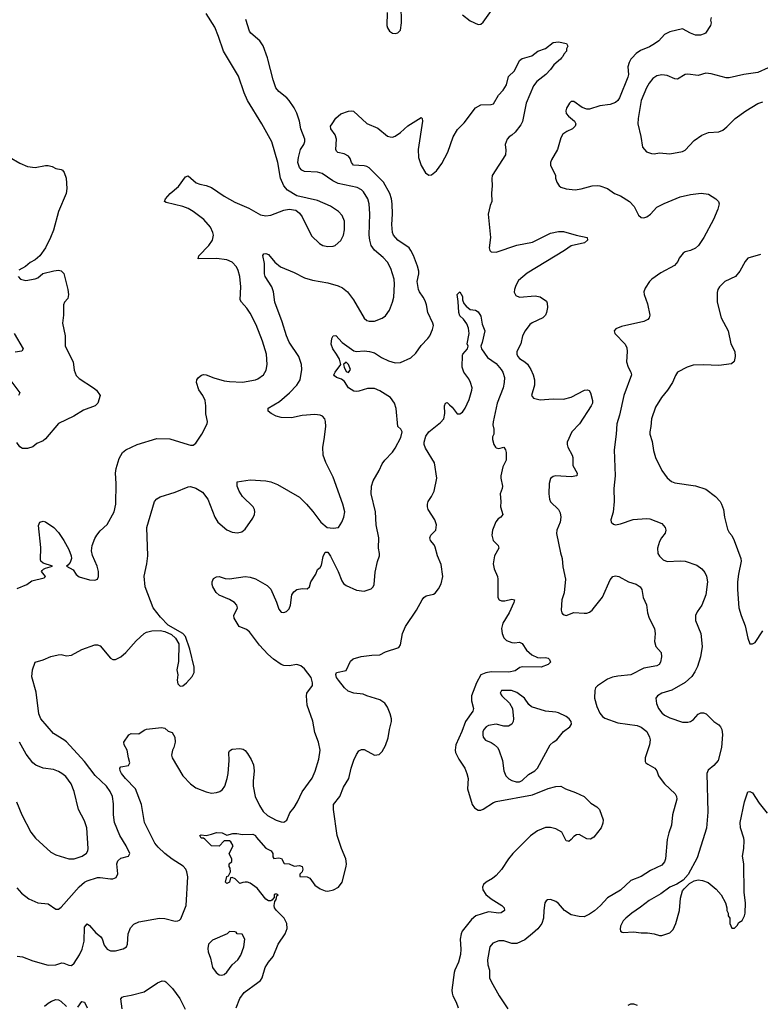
# Model space of a CAD drawing. Header units: inches. Extents: x 1771504 to 1971212, y 471788 to 643615.
# Tile 358 of 587: x 1892210 to 1897930, y 552685 to 560294. Entities that reach past the tile are written whole.
import ezdxf

# ---------------------------------------------------------------- set-up
doc = ezdxf.new("R2010")
doc.units = ezdxf.units.IN
doc.header["$MEASUREMENT"] = 0
doc.layers.add('B8595', color=7, linetype='Continuous')
doc.layers.add('B8596', color=7, linetype='Continuous')

msp = doc.modelspace()

# ---------------------------------------------------------------- linework, layer by layer
at = {"layer": 'B8595', "color": 5}
for points, elevation in [([(1892186.3, 553586.3), (1892223.4, 553543.4), (1892280.3, 553500.3), (1892350, 553470.5), (1892430, 553460.5), (1892490, 553420.3), (1892510, 553421.3), (1892530, 553435.8), (1892667.9, 553592.1), (1892710, 553628.5), (1892730, 553639), (1892810, 553664.5), (1892830, 553666.2), (1892910, 553653.8), (1892930, 553655.6), (1892953.8, 553666.2), (1892967.1, 553692.9), (1892960.9, 553770), (1892966.5, 553793.5), (1892990, 553813.4), (1893049.6, 553830.4), (1893059.5, 553850), (1893032.2, 553910), (1892982.4, 553990), (1892942.2, 554090), (1892935.3, 554150), (1892935.2, 554235.2), (1892926.4, 554290), (1892907.7, 554330), (1892880.8, 554370), (1892792.7, 554452.7), (1892710, 554560.9), (1892570, 554712.4), (1892550, 554729.7), (1892470, 554778.4), (1892374, 554890), (1892358.7, 554930), (1892337.2, 555097.2), (1892304.4, 555215.6), (1892307.6, 555270), (1892329.5, 555330), (1892390, 555347.9), (1892450, 555372.5), (1892506.2, 555386.2), (1892530, 555388.2), (1892570, 555379.3), (1892610, 555384.4), (1892690, 555427.3), (1892790, 555464), (1892810, 555464), (1892830, 555456), (1892910, 555361), (1892930, 555350.8), (1892950, 555350.7), (1892990, 555370.5), (1893030, 555403), (1893110, 555493.4), (1893170, 555550.5), (1893190, 555560.5), (1893230, 555570.5), (1893293.7, 555573.7), (1893330, 555567.3), (1893382, 555542), (1893413.4, 555513.4), (1893438, 555470), (1893435.3, 555335.3), (1893424, 555270), (1893430.8, 555230), (1893426, 555190), (1893430, 555162), (1893450, 555144.7), (1893470, 555146), (1893499, 555170), (1893541.2, 555218.8), (1893557, 555250), (1893557, 555290), (1893524, 555430), (1893490, 555528), (1893468.7, 555550), (1893356.2, 555616.2), (1893297.2, 555677.2), (1893241.3, 555750), (1893178, 555910), (1893170, 555994), (1893192.6, 556090), (1893199.8, 556150), (1893191.1, 556370), (1893249.6, 556570), (1893268.7, 556591.3), (1893293.7, 556606.3), (1893410, 556641.7), (1893510, 556684.9), (1893530, 556687), (1893570, 556674.4), (1893622.2, 556642.2), (1893663.7, 556590), (1893716.4, 556450), (1893740.5, 556410), (1893810, 556352.4), (1893850, 556333), (1893892.5, 556327.5), (1893924.1, 556335.9), (1893950, 556356), (1894010, 556442.8), (1894022.9, 556470), (1894025.1, 556490), (1894022.9, 556510), (1894011.8, 556530), (1893931.3, 556610), (1893904, 556650), (1893888, 556690), (1893890, 556722), (1893990, 556739.3), (1894110, 556731.4), (1894150, 556723.2), (1894201.8, 556701.8), (1894370, 556603.7), (1894426, 556550), (1894474.5, 556494.5), (1894536.4, 556410), (1894585.5, 556370), (1894630, 556364.1), (1894671.3, 556368.7), (1894697.7, 556410), (1894712.4, 556450), (1894720.4, 556490), (1894706, 556550), (1894630, 556759.3), (1894573.1, 556873.1), (1894552.6, 556930), (1894549.7, 556990), (1894562.4, 557050), (1894573.6, 557150), (1894572, 557190), (1894566.6, 557210), (1894549, 557230), (1894530, 557237.6), (1894490, 557243.5), (1894390, 557236.4), (1894310, 557216.4), (1894230, 557220.7), (1894190, 557230.9), (1894151.8, 557250), (1894129.6, 557270), (1894127.5, 557292.5), (1894216.6, 557343.4), (1894293.7, 557410), (1894350, 557468.7), (1894376, 557510), (1894389.7, 557590), (1894385.7, 557630), (1894364.7, 557690), (1894290, 557802), (1894269, 557850), (1894238, 557958), (1894179.7, 558110), (1894169.7, 558190), (1894156.4, 558230), (1894104.7, 558310), (1894100.4, 558330), (1894101.1, 558410), (1894087.2, 558472.8), (1894094.6, 558485.4), (1894110, 558486.8), (1894130, 558479.1), (1894179.3, 558419.3), (1894225.2, 558385.2), (1894330, 558340.3), (1894410, 558299), (1894470, 558280.8), (1894590, 558261.1), (1894670, 558237), (1894702.4, 558222.4), (1894740.5, 558190), (1894789, 558129), (1894870, 557988), (1894890, 557970.5), (1894910, 557964.9), (1894950, 557965.3), (1895010, 557988.5), (1895034, 558006), (1895066.3, 558050), (1895089.8, 558110.2), (1895099.7, 558150), (1895104.8, 558250), (1895101.8, 558290), (1895076.8, 558370), (1895050, 558419.7), (1895017.4, 558457.4), (1894950, 558512.4), (1894923.1, 558550), (1894913, 558590), (1894909.1, 558630), (1894912.8, 558792.8), (1894908.2, 558870), (1894898, 558910), (1894864.5, 558964.5), (1894850, 558980.4), (1894817.3, 558997.3), (1894670, 559028), (1894628.1, 559048.1), (1894544.7, 559104.7), (1894510, 559115), (1894410, 559121.1), (1894389.9, 559129.9), (1894370.6, 559150.6), (1894357.8, 559190), (1894361.8, 559230), (1894378.9, 559290), (1894403.8, 559330), (1894411.7, 559351.7), (1894410.8, 559370), (1894382, 559450), (1894370.5, 559510), (1894350, 559571.8), (1894330, 559612), (1894290.7, 559670.7), (1894273.3, 559690), (1894210, 559739.1), (1894188.5, 559768.5), (1894166.4, 559830), (1894126.3, 559990), (1894122.8, 560000)], 360), ([(1892190, 553057.6), (1892230, 553053), (1892310, 553020.5), (1892430, 552988.4), (1892490, 552990.4), (1892535.6, 553004.4), (1892550, 553003.7), (1892590, 552987), (1892610, 552985.5), (1892630, 553003), (1892672, 553068), (1892692.9, 553110), (1892707.7, 553172.3), (1892710, 553282), (1892730, 553306.8), (1892750, 553294.8), (1892797, 553237), (1892833.4, 553210), (1892846, 553190), (1892862, 553142), (1892885.5, 553110), (1892910, 553097.6), (1892950, 553097.4), (1893010, 553113.7), (1893034.3, 553130), (1893042.6, 553150), (1893046.3, 553230), (1893064.6, 553275.4), (1893090, 553304.9), (1893130, 553321.6), (1893289.5, 553350.5), (1893330, 553348), (1893410, 553327.7), (1893430, 553330.7), (1893443.7, 553336.3), (1893453.4, 553346.6), (1893495.4, 553450), (1893507.4, 553670), (1893501.7, 553710), (1893492.6, 553730), (1893471.4, 553751.4), (1893386.9, 553806.9), (1893330.4, 553850.4), (1893278.3, 553898.3), (1893252.2, 553930), (1893174, 554090), (1893149.8, 554229.8), (1893104.7, 554350), (1893026.2, 554430), (1892995.8, 554470), (1892986.6, 554490), (1892983.7, 554510), (1892990, 554521), (1893049.2, 554530.8), (1893061.2, 554550), (1893049.4, 554590), (1893040.9, 554650), (1893017.2, 554690), (1893014, 554710), (1893052.7, 554767.3), (1893070, 554778), (1893130, 554774.8), (1893170, 554804), (1893189.6, 554810.4), (1893304, 554824), (1893330, 554818.8), (1893356.9, 554796.9), (1893386, 554786), (1893406.8, 554750), (1893410.8, 554710), (1893400.7, 554670), (1893390, 554648), (1893383, 554610), (1893388.2, 554590), (1893468.9, 554450), (1893528.5, 554390), (1893570, 554358.9), (1893650, 554326.3), (1893690, 554317.3), (1893730, 554321.8), (1893754.5, 554330), (1893775.6, 554344.4), (1893792.8, 554370), (1893812.9, 554430), (1893818.7, 554470), (1893826.6, 554570), (1893824.5, 554630), (1893830, 554644.7), (1893850, 554656.3), (1893910, 554663), (1893935.8, 554655.8), (1893950, 554647.3), (1893970, 554622.8), (1893997.8, 554577.8), (1894014.8, 554534.8), (1894019.6, 554490), (1894011.6, 554410), (1894012.9, 554370), (1894029.1, 554290), (1894060.7, 554220.7), (1894090, 554174), (1894123.5, 554143.5), (1894190, 554107.9), (1894230, 554094.3), (1894250, 554093.7), (1894271.8, 554108.2), (1894296.2, 554163.8), (1894330, 554206.8), (1894355.1, 554250), (1894391.7, 554328.3), (1894467.7, 554432.3), (1894492.5, 554487.5), (1894519.4, 554580.6), (1894529.7, 554650), (1894518.2, 554710), (1894490, 554785.2), (1894473.5, 554873.5), (1894430, 554998), (1894424.7, 555070), (1894427.6, 555090), (1894471.9, 555150), (1894472.2, 555170), (1894460.6, 555210), (1894410, 555278), (1894381.7, 555301.7), (1894350, 555309.9), (1894290, 555299.9), (1894250, 555304.1), (1894230, 555311.5), (1894170, 555352.3), (1894126.6, 555390), (1894061.7, 555461.7), (1893984.6, 555564.6), (1893962.3, 555582.3), (1893905.8, 555605.8), (1893867.3, 555670), (1893862.9, 555690), (1893891, 555749), (1893887.6, 555770), (1893869.5, 555790), (1893830, 555812.6), (1893750, 555847.6), (1893726.9, 555866.9), (1893701.6, 555910), (1893696.9, 555930), (1893696.2, 555950), (1893705.6, 555974.4), (1893730, 555988.2), (1893750, 555992), (1893796.7, 555976.7), (1893830, 555972.3), (1893950, 555991.8), (1893990, 555986.4), (1894030, 555974), (1894120.5, 555920.5), (1894150, 555894), (1894193.6, 555793.6), (1894210, 555738.8), (1894230, 555716.4), (1894250, 555712.4), (1894270, 555721.1), (1894290, 555742), (1894301.5, 555770), (1894310.8, 555849.2), (1894326.6, 555873.4), (1894350, 555890.3), (1894390, 555897.8), (1894430, 555896.4), (1894447, 555910), (1894458.9, 555950), (1894497.6, 556010), (1894510, 556046), (1894530, 556061), (1894541, 556079), (1894554.5, 556145.5), (1894570, 556179.1), (1894590, 556179.3), (1894610, 556148.8), (1894670.1, 556030), (1894697.2, 555957.2), (1894710, 555936.5), (1894730, 555920.4), (1894810, 555885.7), (1894870, 555879), (1894923.6, 555896.4), (1894938.7, 555910), (1894948, 555930), (1894955.8, 556024.2), (1894973.8, 556106.2), (1894989, 556150), (1894989.2, 556170), (1894982, 556210), (1894982.4, 556290), (1894962.2, 556390), (1894958, 556490), (1894924.7, 556630), (1894927.6, 556690), (1894939.6, 556730), (1894986, 556810), (1895010, 556862), (1895030, 556891.3), (1895089.3, 556950.7), (1895110, 556982), (1895154.2, 557065.8), (1895164, 557110), (1895154, 557130), (1895129.5, 557149.5), (1895118.4, 557290), (1895105.6, 557330), (1895073.3, 557373.3), (1894990, 557425.7), (1894950, 557443.5), (1894896.2, 557443.8), (1894830, 557424), (1894810, 557420.5), (1894790, 557424), (1894749.6, 557450), (1894717.7, 557497.7), (1894694.9, 557514.9), (1894655.3, 557530), (1894641.2, 557541.2), (1894636, 557550), (1894645.6, 557570), (1894689.4, 557630), (1894679.5, 557670), (1894657.6, 557710), (1894628.2, 557750), (1894614, 557786), (1894621.2, 557830), (1894630, 557851), (1894650, 557854), (1894699.3, 557799.3), (1894790, 557736), (1894810, 557730.3), (1894870, 557734.9), (1894911.3, 557730), (1894950, 557719.5), (1895003.8, 557683.8), (1895057.2, 557657.2), (1895110, 557642), (1895150, 557644.9), (1895230, 557681.6), (1895270, 557717.1), (1895310, 557775.5), (1895362.7, 557830), (1895376, 557850), (1895399.1, 557900.9), (1895404.5, 557930), (1895399.5, 557950), (1895362, 558030), (1895352.1, 558090), (1895340.9, 558120.9), (1895325.7, 558150), (1895296.4, 558190), (1895289.2, 558209.2), (1895279.5, 558270), (1895292.4, 558330), (1895292.4, 558350), (1895282.8, 558390), (1895251.1, 558471.1), (1895231.1, 558511.1), (1895216.4, 558530), (1895129.8, 558590), (1895096.9, 558630), (1895089.7, 558650), (1895084, 558710), (1895088.6, 558791.4), (1895086, 558870), (1895080.7, 558910), (1895068.9, 558950), (1895018.5, 559038.5), (1894910, 559148.7), (1894890, 559159.8), (1894870, 559164.4), (1894787, 559170), (1894771.2, 559190), (1894762, 559222), (1894750, 559238.9), (1894716.1, 559256.1), (1894667.8, 559267.8), (1894657.4, 559277.4), (1894651.3, 559291.3), (1894657.1, 559370), (1894645, 559405), (1894613, 559450), (1894611.2, 559470), (1894621.7, 559490), (1894650, 559534), (1894690, 559565.9), (1894750, 559587), (1894770.2, 559590.2), (1894786.7, 559586.7), (1894890, 559492), (1894975.9, 559455.9), (1895050, 559394.9), (1895070, 559387.7), (1895090, 559386.8), (1895110, 559394.8), (1895150, 559422), (1895206.3, 559473.7), (1895310, 559537.3), (1895317.3, 559530), (1895320.4, 559510), (1895287.9, 559292.1), (1895289, 559230), (1895310, 559168), (1895343.1, 559110), (1895370, 559092), (1895390, 559095.8), (1895430, 559127), (1895470, 559181.6), (1895515.3, 559270), (1895558, 559390), (1895590, 559444.4), (1895642, 559498), (1895730, 559614), (1895770, 559634.8), (1895850, 559638), (1895870, 559644.7), (1895906.6, 559710), (1895944.5, 559750), (1895969.6, 559790), (1895984.7, 559855.3), (1896030, 559899.1), (1896070, 559979.1), (1896090, 559994.4), (1896110, 560000)], 340), ([(1892190, 555898.3), (1892263.7, 555930), (1892302.8, 555957.2), (1892399.5, 555980.5), (1892409.6, 555990), (1892378.9, 556030), (1892382.4, 556037.6), (1892392.2, 556047.8), (1892410, 556055.5), (1892462, 556070), (1892390, 556093.5), (1892373.5, 556110), (1892370, 556121.2), (1892374, 556214), (1892353.7, 556386.3), (1892364.7, 556410), (1892390, 556419.6), (1892410, 556413.8), (1892472, 556370), (1892510, 556330.3), (1892551.6, 556270), (1892590, 556199.1), (1892607.9, 556150), (1892610.2, 556130), (1892599.7, 556100.3), (1892582.4, 556077.6), (1892571, 556070), (1892623.1, 556043.1), (1892645.3, 556005.3), (1892668.2, 555988.2), (1892750, 555965.6), (1892790, 555963.9), (1892809.7, 555970.3), (1892819.1, 555990), (1892817.2, 556030), (1892808.3, 556070), (1892772.3, 556152.3), (1892765.1, 556190), (1892768.2, 556230), (1892790, 556286), (1892804.5, 556310), (1892830, 556344), (1892885.8, 556394.2), (1892939.5, 556490), (1892951, 556549), (1892954.2, 556710), (1892949.8, 556790), (1892953.8, 556826.2), (1892977.7, 556902.3), (1893004.4, 556950), (1893030, 556970.2), (1893116.2, 557010), (1893270, 557058.5), (1893370, 557055.4), (1893510, 557010.3), (1893530, 557004.9), (1893550, 557005.7), (1893570, 557020.3), (1893617.4, 557090), (1893657.4, 557170), (1893660.5, 557190), (1893647.7, 557247.7), (1893647.7, 557310), (1893642.4, 557350), (1893624.2, 557390), (1893593.8, 557433.8), (1893576, 557490), (1893578.3, 557510), (1893589.8, 557530.2), (1893613.4, 557546.6), (1893630, 557551.6), (1893650, 557550.3), (1893710, 557525.3), (1893790, 557504.4), (1893830, 557497.3), (1893930, 557492.8), (1894029.8, 557510.2), (1894050, 557518), (1894091.6, 557550), (1894113.2, 557586.8), (1894119.7, 557630), (1894115.6, 557710), (1894085.3, 557810), (1894035.5, 557935.5), (1893990, 558027.3), (1893964.1, 558064.1), (1893921.6, 558110), (1893912.8, 558130), (1893918, 558230), (1893909.7, 558310), (1893896.1, 558356.1), (1893882.9, 558382.9), (1893850, 558419.6), (1893810, 558439.1), (1893729.8, 558449.8), (1893587.2, 558447.2), (1893592.7, 558470), (1893669.7, 558550), (1893698.5, 558590), (1893706, 558630), (1893701.7, 558650), (1893682.7, 558690), (1893632.2, 558750), (1893550, 558812), (1893510, 558834.2), (1893470, 558849.8), (1893342, 558882), (1893329.2, 558890), (1893334.5, 558910), (1893371.6, 558950), (1893435.9, 559004.1), (1893490, 559079.1), (1893510, 559087.7), (1893573.6, 559033.6), (1893601.8, 559021.8), (1893650, 559012.3), (1893690, 558998.2), (1893790, 558930.2), (1893870, 558882.6), (1893978.7, 558838.7), (1894070, 558785.3), (1894110, 558779.5), (1894150, 558783.1), (1894250, 558821.6), (1894290, 558830.5), (1894343, 558823), (1894370, 558798.8), (1894390.4, 558770.4), (1894463.8, 558623.8), (1894524.2, 558564.2), (1894550, 558548.4), (1894590, 558541.3), (1894630, 558544.2), (1894645.2, 558550), (1894690, 558587.7), (1894709.7, 558630), (1894718.3, 558670), (1894717, 558737), (1894701.3, 558781.3), (1894672.9, 558812.9), (1894610, 558852.6), (1894510, 558895.8), (1894350, 558933.6), (1894277.6, 558977.6), (1894250, 559009.6), (1894224.1, 559070), (1894204.5, 559190), (1894155.8, 559350), (1894080.5, 559490), (1893969.8, 559669.8), (1893943.5, 559730), (1893898.6, 559858.6), (1893813.3, 560000)], 380), ([(1896395.3, 560000), (1896386, 559990), (1896333.8, 559946.2), (1896310.4, 559910), (1896274.4, 559870), (1896204.7, 559815.3), (1896178, 559782), (1896120.2, 559650), (1896093, 559507), (1896079, 559481), (1896035.1, 559424.9), (1896010, 559400.7), (1895990, 559389.3), (1895973.4, 559370), (1895959.1, 559330), (1895964.9, 559284.9), (1895962, 559250), (1895859.1, 559090), (1895855.2, 559064.8), (1895858.4, 559010), (1895854, 558954), (1895857.3, 558890), (1895843.1, 558856.9), (1895828.5, 558790), (1895845.7, 558610), (1895835.5, 558530), (1895840.7, 558510), (1895850, 558500.7), (1895890, 558498.7), (1896050, 558550.3), (1896170, 558576), (1896310, 558644.9), (1896370, 558656.4), (1896410, 558658.4), (1896508.7, 558628.7), (1896591.3, 558610), (1896596, 558590), (1896570.8, 558570), (1896470, 558547.6), (1896418, 558510), (1896130, 558335.4), (1896061.1, 558278.9), (1896040.7, 558239.3), (1896031.8, 558210), (1896028.8, 558188.8), (1896042.5, 558162.5), (1896070.3, 558150.3), (1896190, 558158.9), (1896230, 558152.4), (1896277.7, 558117.7), (1896283.7, 558103.7), (1896286.3, 558070), (1896279.5, 558030), (1896270, 558009.6), (1896250, 557989.7), (1896167.5, 557952.5), (1896150, 557938), (1896114.3, 557890), (1896092.9, 557850), (1896080.3, 557790), (1896050.4, 557730), (1896048.8, 557710), (1896056.4, 557690), (1896070, 557674.9), (1896110, 557650.3), (1896131, 557631), (1896158.5, 557590), (1896176.2, 557550), (1896185.6, 557510), (1896186, 557470), (1896162, 557390), (1896178.8, 557370), (1896230, 557355.3), (1896330, 557364.9), (1896410, 557361.1), (1896470, 557376.5), (1896570.8, 557430.8), (1896594, 557434), (1896607.3, 557427.3), (1896618.8, 557410), (1896633.4, 557350), (1896632.7, 557330), (1896624.4, 557310), (1896533.7, 557170), (1896474.4, 557110), (1896439.1, 557030), (1896437.3, 557010), (1896442, 556990), (1896475.8, 556930), (1896481.1, 556910), (1896482, 556850), (1896514.9, 556790), (1896513, 556770), (1896470, 556761.1), (1896350.4, 556769.6), (1896330, 556765.1), (1896310.4, 556749.6), (1896298.7, 556710), (1896295.3, 556630), (1896300.4, 556590), (1896309.1, 556569.1), (1896370.3, 556510), (1896383.7, 556483.7), (1896389.2, 556450), (1896384.9, 556410), (1896359.1, 556350), (1896355.9, 556324.1), (1896385.9, 556174.1), (1896400.2, 556130), (1896405.1, 556065.1), (1896424.4, 555970), (1896414.7, 555865.3), (1896398, 555810), (1896390.8, 555730), (1896396, 555710), (1896402.5, 555702.5), (1896414, 555694), (1896430, 555690.7), (1896490, 555712.4), (1896570, 555706.7), (1896590, 555707.9), (1896610, 555716), (1896630, 555730.3), (1896650, 555753.4), (1896710, 555832.2), (1896770, 555965.5), (1896790, 555990.4), (1896810, 555997.1), (1896838, 555990), (1896910.5, 555950.5), (1896970, 555932.4), (1897002.8, 555910), (1897014.8, 555890), (1897026, 555830), (1897050, 555772), (1897058.7, 555710), (1897070.2, 555670.2), (1897112.2, 555590), (1897117.1, 555550), (1897113.4, 555490), (1897122.8, 555450), (1897164.9, 555404.9), (1897167.7, 555370), (1897158, 555330), (1897147.3, 555310), (1897130, 555300.5), (1897030, 555282.2), (1896930, 555231.2), (1896830, 555221.7), (1896787.8, 555212.2), (1896750, 555197), (1896673.5, 555146.5), (1896656.3, 555130), (1896650.4, 555109.6), (1896650.3, 555050), (1896667.7, 554987.7), (1896690, 554934.8), (1896710.3, 554910.3), (1896730, 554896.4), (1896830, 554859.6), (1896979.4, 554839.4), (1897010, 554827), (1897052.1, 554792.1), (1897074, 554750), (1897079.3, 554730), (1897073, 554690), (1897039.1, 554590), (1897040.5, 554560.5), (1897046, 554550), (1897059.9, 554539.9), (1897116.3, 554510), (1897130.3, 554490.3), (1897144.4, 554450), (1897163.4, 554423.4), (1897190.5, 554390), (1897272.9, 554312.9), (1897283.1, 554290), (1897284.2, 554270), (1897250.5, 554150.5), (1897244.4, 554070), (1897222.4, 554010), (1897210, 553958), (1897197.4, 553810), (1897190, 553787), (1897170, 553760.5), (1897081.5, 553718.5), (1897010, 553672.4), (1896930, 553641.1), (1896850, 553567.2), (1896750, 553508.4), (1896696.5, 553450), (1896650, 553408.4), (1896610, 553381.1), (1896570, 553362), (1896530, 553363.1), (1896470, 553377.2), (1896417.4, 553410), (1896370, 553465.1), (1896350, 553480.9), (1896310, 553496), (1896286.4, 553493.6), (1896274.7, 553485.3), (1896266, 553470), (1896256.9, 553410), (1896255.6, 553350), (1896242.6, 553310), (1896211, 553269), (1896170, 553231.1), (1896110, 553183.5), (1896050, 553155.3), (1896010, 553155.5), (1895950, 553174.6), (1895910, 553176.8), (1895863.2, 553156.8), (1895841.3, 553130), (1895822, 553030), (1895825.3, 552990), (1895837, 552950), (1895839.3, 552890), (1895850, 552861), (1895913, 552750), (1895979.3, 552650)], 340), ([(1896939.4, 560000), (1896930.4, 559990), (1896915.9, 559964.1), (1896907.4, 559930), (1896911.4, 559870), (1896906.7, 559850), (1896841.8, 559690), (1896830.2, 559670), (1896810, 559653.3), (1896770, 559639.3), (1896691.3, 559628.7), (1896610, 559603), (1896590, 559603), (1896554.9, 559614.9), (1896490, 559662.7), (1896470, 559662.7), (1896454.8, 559650), (1896432.7, 559610), (1896428.4, 559590), (1896430.5, 559570), (1896447.7, 559547.7), (1896493.4, 559510), (1896504.9, 559490), (1896500.7, 559470), (1896478.8, 559450), (1896434.8, 559430), (1896404.9, 559410), (1896390, 559382), (1896363.8, 559290), (1896316.3, 559210), (1896310.4, 559190), (1896310.4, 559170), (1896347.7, 559090), (1896347.3, 559070), (1896358.5, 559038.5), (1896376, 559010), (1896390, 559000.7), (1896430, 558986), (1896499, 558979), (1896546.6, 558986.6), (1896630, 559010.4), (1896670, 559013), (1896690, 559010.6), (1896750, 558990.7), (1896804.7, 558950), (1896850, 558933), (1896920.5, 558890), (1896956.4, 558850), (1896990, 558782.8), (1897010, 558766.4), (1897030, 558763.7), (1897054, 558770), (1897080.5, 558790), (1897130, 558844.4), (1897186.3, 558873.7), (1897310, 558924.2), (1897390, 558942.4), (1897472.8, 558952.8), (1897530, 558945.3), (1897586.8, 558910), (1897606, 558890), (1897610.8, 558870), (1897602, 558830), (1897568.5, 558750), (1897492.7, 558610), (1897453, 558550), (1897430, 558529.6), (1897390, 558511.5), (1897350, 558500.5), (1897333.4, 558490), (1897303.8, 558450), (1897293.4, 558426.6), (1897265.8, 558394.2), (1897162.5, 558337.5), (1897091.9, 558288.1), (1897073.4, 558270), (1897039.9, 558220.1), (1897030.6, 558190), (1897033, 558170), (1897057.5, 558097.5), (1897077.3, 558010), (1897070.8, 557990), (1897061.6, 557978.4), (1897030, 557961.3), (1896856.7, 557923.3), (1896814.4, 557905.6), (1896801, 557890), (1896806, 557870), (1896885.7, 557785.7), (1896899.2, 557759.2), (1896902.4, 557730), (1896896.4, 557650), (1896908.5, 557610), (1896930.4, 557570), (1896934.9, 557550), (1896875.8, 557390), (1896841.8, 557238.2), (1896820.9, 557170), (1896816.5, 557090), (1896800.9, 556970), (1896808.2, 556770), (1896798.4, 556670), (1896800.3, 556570), (1896792.2, 556487.8), (1896774.8, 556430), (1896778, 556410), (1896794.8, 556394.8), (1896810.8, 556390.8), (1896850, 556398), (1896948.7, 556431.3), (1897050, 556439.6), (1897076.4, 556436.4), (1897170, 556399.6), (1897194.4, 556370), (1897200.3, 556350), (1897194.8, 556325.2), (1897166.4, 556290), (1897150, 556261.2), (1897134.9, 556210), (1897138, 556170), (1897150, 556147.3), (1897179.2, 556119.2), (1897210, 556107), (1897310, 556111.5), (1897350, 556109.1), (1897438.3, 556078.3), (1897477.3, 556050), (1897501.4, 556021.4), (1897513.8, 555993.8), (1897520.9, 555950), (1897510, 555849), (1897477, 555770), (1897442.5, 555717.5), (1897430.3, 555689.7), (1897430.3, 555650), (1897470.4, 555550), (1897479.5, 555450), (1897467.4, 555370), (1897443.7, 555296.3), (1897424.3, 555255.7), (1897400.4, 555219.6), (1897350, 555171), (1897247.4, 555112.6), (1897170.2, 555089.8), (1897135.5, 555070), (1897123, 555050), (1897128.8, 555010), (1897144.2, 554970), (1897170, 554937), (1897190, 554920.3), (1897230, 554899.1), (1897330, 554864.6), (1897370, 554864.6), (1897390, 554870.3), (1897414, 554886), (1897450, 554926), (1897470, 554937.1), (1897490, 554938), (1897510.4, 554930.4), (1897570, 554871.3), (1897610, 554846), (1897622.8, 554830), (1897633, 554810), (1897638.4, 554770), (1897630.3, 554670), (1897604.9, 554570), (1897570.8, 554530), (1897526.1, 554493.9), (1897515.8, 554470), (1897523.6, 554170), (1897517.8, 554077.8), (1897513, 554047), (1897443.2, 553816.8), (1897372.5, 553687.5), (1897334.4, 553645.6), (1897286, 553614), (1897230, 553589.7), (1897161.7, 553538.3), (1897070, 553488.2), (1897004.7, 553435.3), (1896937.1, 553390), (1896890.6, 553350), (1896870, 553329), (1896850.7, 553290), (1896847.1, 553267.1), (1896850, 553254), (1896850.9, 553250.9), (1896862, 553242), (1896870, 553238.8), (1896950, 553245.5), (1897010, 553238), (1897058.5, 553238.5), (1897110, 553230.8), (1897150, 553218), (1897170, 553218), (1897230, 553238), (1897255.5, 553264.5), (1897277.2, 553310), (1897304.5, 553410), (1897314.2, 553505.8), (1897330, 553561), (1897341.3, 553578.7), (1897382.3, 553617.7), (1897419.6, 553640.4), (1897450, 553646), (1897483, 553643), (1897525.8, 553625.8), (1897590, 553576), (1897626.8, 553530), (1897661, 553470), (1897672, 553430), (1897672, 553410), (1897682, 553390), (1897682, 553370), (1897694, 553350), (1897694, 553310), (1897710, 553274), (1897730, 553274), (1897750, 553294), (1897763.1, 553316.9), (1897788.4, 553331.6), (1897808.7, 553370), (1897813.2, 553390), (1897816, 553470), (1897805.2, 553550), (1897801.2, 553770), (1897792, 553830), (1897803.6, 553890), (1897804.2, 553950), (1897802.4, 553970), (1897777, 554050), (1897774.5, 554090), (1897808, 554250), (1897832.7, 554327.3), (1897850, 554330.7), (1897870, 554319.1), (1897919.9, 554239.9), (1897983.4, 554163.4)], 360), ([(1897990, 559920.9), (1897910, 559885.1), (1897802, 559870), (1897690, 559844), (1897664.9, 559844.9), (1897550, 559874.7), (1897510, 559880.7), (1897450, 559862.4), (1897370, 559874), (1897350, 559869.6), (1897290, 559834.7), (1897270, 559836.9), (1897210, 559862.2), (1897190, 559866), (1897170, 559867.1), (1897130, 559859.7), (1897100.4, 559839.6), (1897070, 559802.4), (1897050, 559767.3), (1897010.2, 559670), (1896986.4, 559530), (1896983.8, 559490), (1897007.5, 559392.5), (1897020.5, 559310), (1897050, 559274), (1897090, 559259.3), (1897110, 559258), (1897150, 559265.5), (1897230, 559258), (1897330, 559274.8), (1897350, 559286.8), (1897419.7, 559360.3), (1897478.2, 559401.8), (1897530, 559421.3), (1897610, 559428), (1897639.3, 559440.7), (1897670, 559464.9), (1897734.5, 559530), (1897818.7, 559590), (1897910, 559646), (1897950, 559660.3)], 380), ([(1892130, 559232), (1892210, 559184.2), (1892270, 559158.4), (1892330, 559152.7), (1892410, 559168.4), (1892430, 559168.4), (1892459.9, 559159.9), (1892490, 559144.9), (1892530, 559137.1), (1892540.7, 559130), (1892554, 559114), (1892568.7, 559070), (1892573.4, 558990), (1892568.8, 558950), (1892510.5, 558810.5), (1892471.3, 558668.7), (1892448.7, 558610), (1892409, 558531), (1892364.4, 558470), (1892330, 558438.7), (1892290, 558416.9), (1892254.2, 558385.8), (1892202.6, 558357.4)], 380), ([(1897930, 558478.8), (1897834, 558450), (1897813.8, 558426.2), (1897772.2, 558350), (1897738, 558310), (1897654.8, 558270), (1897613.4, 558230), (1897602, 558210), (1897595.2, 558184.8), (1897595.5, 558110), (1897628.4, 557990), (1897681.3, 557890), (1897703.1, 557790), (1897731.7, 557730), (1897736, 557690), (1897727.7, 557652.3), (1897706.3, 557633.7), (1897610, 557621.1), (1897490, 557626.6), (1897410, 557624.7), (1897366, 557610), (1897291, 557570), (1897274.9, 557545.1), (1897252.2, 557490), (1897213, 557430), (1897166.6, 557373.4), (1897120.4, 557299.6), (1897090.3, 557210), (1897084.9, 557150), (1897076, 557110), (1897076, 557090), (1897094, 557034), (1897104.2, 556964.2), (1897120.3, 556910), (1897170.3, 556810.3), (1897210, 556753.4), (1897244.8, 556724.8), (1897270, 556714), (1897430, 556691.7), (1897510, 556664.9), (1897584.4, 556610), (1897619.5, 556570), (1897630.4, 556550), (1897645.3, 556510), (1897652.2, 556450), (1897676.7, 556356.7), (1897690, 556330.8), (1897710, 556306.8), (1897728.8, 556268.8), (1897780.4, 556130), (1897781.3, 556110), (1897761.3, 556010), (1897754.4, 555950), (1897754.4, 555890), (1897764.9, 555750), (1897780.7, 555690), (1897814, 555610), (1897834.4, 555514.4), (1897850, 555472), (1897870, 555472), (1897890, 555482), (1897950, 555572)], 380), ([(1892197.1, 558310), (1892216.3, 558290), (1892257.8, 558277.8), (1892330, 558291.7), (1892350, 558300.4), (1892388.3, 558331.7), (1892474.4, 558354.4), (1892510, 558359), (1892530, 558354.3), (1892550, 558332), (1892581.6, 558210), (1892586.4, 558170), (1892580.2, 558139.8), (1892555.3, 558110), (1892549.1, 558090.9), (1892547.6, 558010), (1892539.5, 557950), (1892560.3, 557850), (1892562, 557770), (1892622.6, 557650), (1892630, 557584.7), (1892645.3, 557545.3), (1892670, 557522), (1892780.7, 557450), (1892802.8, 557430), (1892830.7, 557390), (1892814, 557330), (1892793.4, 557310), (1892703.4, 557276.6), (1892627.3, 557230), (1892510, 557172.4), (1892410, 557054.7), (1892390, 557039.7), (1892341.3, 557018.7), (1892310, 556993.6), (1892270, 556980.5), (1892230, 556981.1), (1892210, 556992.3), (1892187.8, 557027.8)], 380), ([(1893882, 552658), (1893909.1, 552730.9), (1893944.2, 552775.8), (1894050, 552853.7), (1894069.8, 552870.2), (1894083.5, 552890), (1894104.4, 552970), (1894130, 553010.4), (1894166.2, 553053.8), (1894206.8, 553150), (1894260.3, 553230), (1894274.2, 553270), (1894272.9, 553310), (1894251.3, 553351.3), (1894191.9, 553410), (1894178.2, 553430), (1894175.1, 553450), (1894180.7, 553479.3), (1894190, 553494), (1894195.3, 553524.7), (1894206, 553530), (1894196.4, 553536.4), (1894183.6, 553536.4), (1894174, 553530), (1894174, 553510), (1894158, 553490), (1894150, 553485.2), (1894130, 553485.2), (1894110, 553497.2), (1894043.2, 553583.2), (1893990, 553622), (1893970, 553628.7), (1893951.6, 553628.4), (1893932.7, 553627.3), (1893910, 553618), (1893874.6, 553654.6), (1893850, 553666), (1893838, 553662), (1893830, 553628), (1893810, 553618), (1893798, 553630), (1893810, 553674), (1893822, 553678), (1893838, 553710), (1893836.4, 553736.4), (1893828, 553750), (1893828, 553770), (1893848, 553790), (1893847.3, 553807.3), (1893828.7, 553850), (1893858, 553910), (1893840.4, 553940.4), (1893830, 553948), (1893790, 553948), (1893750, 553906), (1893690, 553908.7), (1893640.4, 553960.4), (1893628.7, 553968.7), (1893610, 553969), (1893602, 553990), (1893610, 553996), (1893650, 553990.8), (1893690, 553998.8), (1893730, 554014), (1893774, 554010), (1893810, 553992), (1893854.6, 554005.4), (1893885.4, 554005.4), (1893930, 553998), (1894010, 554000.7), (1894030.5, 553990), (1894036.7, 553976.7), (1894110.9, 553890.9), (1894152, 553870), (1894164.7, 553850), (1894164.7, 553824.7), (1894172, 553812), (1894210, 553816), (1894230.7, 553810.7), (1894252.7, 553772.7), (1894290, 553771.3), (1894330, 553752), (1894370, 553758), (1894390, 553750.8), (1894396, 553730), (1894390, 553708), (1894372, 553690), (1894374, 553674), (1894430, 553669), (1894450, 553660.3), (1894490, 553604.6), (1894530, 553576.5), (1894570, 553560.9), (1894590, 553559.6), (1894634, 553570), (1894671.8, 553590), (1894700.5, 553630), (1894731.6, 553750), (1894734, 553770), (1894729.7, 553809.7), (1894695, 553890), (1894661.5, 553990), (1894632.3, 554190), (1894634.5, 554230), (1894681.7, 554290), (1894710, 554363), (1894751, 554430), (1894769.8, 554510.2), (1894790, 554570.8), (1894810, 554614.8), (1894830, 554644), (1894850, 554654.8), (1894870, 554654), (1894951.1, 554611.1), (1894984.7, 554615.3), (1895010, 554638), (1895034.5, 554685.5), (1895056.1, 554743.9), (1895065.6, 554810), (1895080.7, 554870), (1895080.7, 554890), (1895071.3, 554930), (1895050, 554981.2), (1895030, 555012), (1894990, 555037), (1894890, 555069.6), (1894863, 555083), (1894790, 555090.8), (1894746.1, 555106.1), (1894718.9, 555130), (1894671.5, 555190), (1894657.6, 555210), (1894650, 555234), (1894655.3, 555250), (1894730, 555264.7), (1894764.1, 555335.9), (1894784.5, 555355.5), (1894846.6, 555373.4), (1894930, 555384.2), (1894990, 555384.9), (1895035.3, 555410), (1895136.6, 555443.4), (1895150, 555462.8), (1895166.6, 555550), (1895190, 555605.5), (1895273.3, 555730), (1895316.9, 555810), (1895330, 555828), (1895350, 555840.5), (1895404.9, 555855.1), (1895417.2, 555862.8), (1895444.5, 555895.5), (1895465.2, 555934.8), (1895476.5, 555990), (1895464, 556084), (1895436.5, 556150), (1895418.1, 556218.1), (1895410, 556235.6), (1895382, 556270), (1895376.3, 556290), (1895386, 556310), (1895422.6, 556350), (1895428.5, 556390), (1895415.1, 556430), (1895365.1, 556510), (1895358.7, 556530), (1895358.4, 556550), (1895364.5, 556570), (1895391.3, 556608.7), (1895412, 556650), (1895431.6, 556750), (1895412.3, 556870), (1895343.4, 556983.4), (1895334.1, 557010), (1895333.5, 557030), (1895345.1, 557074.9), (1895369, 557110), (1895458.6, 557181.4), (1895484.2, 557210), (1895494, 557250), (1895489.6, 557310.4), (1895498, 557330), (1895510, 557334.8), (1895530, 557318.8), (1895550, 557299.1), (1895587.4, 557247.4), (1895610, 557247), (1895630, 557262), (1895650, 557292.7), (1895680.9, 557359.1), (1895702.5, 557430), (1895704.4, 557450), (1895691.7, 557490), (1895678, 557518), (1895639.3, 557570), (1895627.8, 557610), (1895630, 557701), (1895632.2, 557710), (1895668, 557750), (1895672.7, 557770), (1895664.4, 557790), (1895681.3, 557870), (1895676.3, 557910), (1895664, 557944), (1895638.5, 557978.5), (1895610, 558006), (1895602, 558030), (1895597.2, 558117.2), (1895588.7, 558170), (1895610, 558192), (1895630, 558154), (1895630.8, 558130), (1895640.5, 558100.5), (1895659.1, 558079.1), (1895690, 558054.8), (1895730, 558050.5), (1895750, 558035.5), (1895770, 558002.8), (1895781.1, 557941.1), (1895800.9, 557890), (1895781.7, 557798.3), (1895770.6, 557770), (1895777.1, 557750), (1895823.6, 557683.6), (1895890, 557637.6), (1895929.1, 557590), (1895942.2, 557570), (1895954.7, 557530), (1895952.2, 557490), (1895943.5, 557450), (1895898.6, 557330), (1895866.6, 557186.6), (1895863.8, 557163.8), (1895870.7, 557129.3), (1895870.8, 557090), (1895861, 557070), (1895861, 557050), (1895871, 557010), (1895884.7, 556990), (1895890, 556984.7), (1895910, 556981), (1895950, 556991), (1895962.8, 556970), (1895967.3, 556950), (1895967.7, 556890), (1895942.2, 556837.8), (1895925.8, 556770), (1895925.5, 556750), (1895938, 556690), (1895935.8, 556670), (1895920.3, 556630), (1895924.6, 556570), (1895922.3, 556530), (1895940.4, 556470), (1895926, 556450), (1895904.5, 556435.5), (1895887.5, 556412.5), (1895861.8, 556350), (1895855.6, 556310), (1895867.2, 556270), (1895903.8, 556230), (1895910.5, 556210), (1895877.8, 556150), (1895867.7, 556090), (1895873.5, 556050), (1895898.8, 555990), (1895902, 555970), (1895902.8, 555830), (1895911.6, 555811.6), (1895930, 555802.3), (1895957.4, 555802.6), (1896010, 555814.9), (1896030.6, 555810), (1896026, 555790), (1895990.8, 555709.2), (1895940.2, 555630), (1895931.3, 555590), (1895934.9, 555550), (1895950, 555517.1), (1895970, 555497.4), (1896010, 555481.5), (1896030, 555479), (1896070, 555483.1), (1896079.4, 555479.4), (1896090, 555474), (1896122.8, 555422.8), (1896165.9, 555385.9), (1896210, 555365.6), (1896230, 555362), (1896270, 555364.4), (1896290, 555359.6), (1896300.3, 555350), (1896308.5, 555330), (1896290.6, 555310), (1896238, 555290), (1896090, 555292.6), (1896072.5, 555287.5), (1896036.7, 555263.3), (1895988.2, 555251.8), (1895850, 555253.2), (1895810, 555246.1), (1895772.4, 555230), (1895736.8, 555170), (1895699.7, 555070), (1895699, 555030), (1895714.9, 554970), (1895710.2, 554950), (1895653.9, 554870), (1895625.7, 554794.3), (1895578.3, 554690), (1895572.7, 554650), (1895576.3, 554630), (1895600.1, 554580.1), (1895648.7, 554510), (1895663.1, 554470), (1895672.2, 554430), (1895668.8, 554350), (1895703.6, 554230), (1895722.6, 554202.6), (1895750, 554184.2), (1895770, 554184.9), (1895790, 554192.4), (1895870, 554244.5), (1895890, 554251.9), (1896170, 554304.1), (1896290, 554352.9), (1896350, 554367.7), (1896390, 554370.6), (1896426, 554350), (1896503.2, 554323.2), (1896570.3, 554290.3), (1896620.7, 554240.7), (1896666.8, 554210), (1896687.3, 554190), (1896716.3, 554110), (1896714.6, 554085.4), (1896700.7, 554050), (1896643.8, 553976.2), (1896618, 553962), (1896590, 553964.5), (1896530, 553996.9), (1896510, 553995.1), (1896490, 553982.9), (1896470, 553958), (1896450, 553944), (1896444.7, 553944.7), (1896430, 553948.7), (1896395.9, 554015.9), (1896350, 554041.1), (1896310, 554051.7), (1896270, 554050.7), (1896210, 554025.8), (1896154.1, 553985.9), (1896018, 553850), (1895984.2, 553810), (1895930, 553726.9), (1895890, 553681.7), (1895861.8, 553658.2), (1895811.3, 553628.7), (1895792.4, 553610), (1895785.3, 553590), (1895787.4, 553570), (1895810, 553532.7), (1895850, 553500.9), (1895934.4, 553450), (1895950.3, 553430), (1895953.7, 553410), (1895928.8, 553391.2), (1895910, 553388.4), (1895830, 553399.8), (1895732, 553368), (1895698.5, 553341.5), (1895627.6, 553250), (1895619, 553230), (1895612.3, 553187.7), (1895617.1, 553110), (1895614.3, 553070), (1895599.7, 553010), (1895570.3, 552950), (1895565, 552930), (1895546.8, 552793.2), (1895549.1, 552770), (1895553.8, 552750), (1895580.5, 552700.5), (1895597.2, 552657.2)], 320), ([(1892166, 557870), (1892237.3, 557750), (1892227.1, 557732.9), (1892174.2, 557725.8)], 360), ([(1892134.2, 557514.2), (1892210.7, 557410), (1892201, 557390)], 360), ([(1892183.7, 554250), (1892227.4, 554150), (1892296.3, 554016.3), (1892330.6, 553970), (1892450, 553861.6), (1892490, 553839.3), (1892590, 553808.2), (1892630, 553810.4), (1892670, 553821.6), (1892693.2, 553830), (1892726.2, 553853.8), (1892735.6, 553870), (1892737.4, 553890), (1892727.6, 554050), (1892710, 554102.7), (1892664.7, 554190), (1892631.3, 554330), (1892607.8, 554390), (1892564.9, 554444.9), (1892535.1, 554470), (1892510, 554484.2), (1892470, 554498.7), (1892390, 554511.2), (1892333.3, 554533.3), (1892310.8, 554550.8), (1892259.1, 554619.1), (1892208, 554710)], 380), ([(1892999.8, 552650), (1892991.7, 552728.3), (1893000.8, 552739.2), (1893013.3, 552746.7), (1893070, 552755.8), (1893170, 552780.4), (1893273.2, 552850), (1893310, 552867.7), (1893330, 552864.9), (1893338.7, 552858.7), (1893390, 552807.3), (1893445.5, 552730), (1893488.8, 552648.8)], 320), ([(1892400.3, 552670), (1892430, 552695.1), (1892454.3, 552710), (1892490, 552721.8), (1892510, 552718.6), (1892526.4, 552710), (1892570, 552668.4)], 320), ([(1892657.4, 552662.6), (1892690, 552706.8), (1892710, 552702.8), (1892730, 552658.8)], 320), ([(1896910, 552678), (1896930, 552688.7), (1896950, 552688.9), (1896977.8, 552677.8)], 340)]:
    msp.add_lwpolyline(points, dxfattribs=dict(at, elevation=elevation))
at = {"layer": 'B8595', "color": 5, "elevation": 340}
for points in [[(1894730, 557648.7), (1894711.3, 557630), (1894716, 557610), (1894730, 557576), (1894750, 557567.3), (1894763.7, 557590), (1894750, 557628.7)], [(1896009.1, 555110.9), (1895932, 555110), (1895920.7, 555090), (1895934, 555070), (1895991.3, 555011.3), (1896016.4, 554970), (1896023.8, 554890), (1896020.5, 554870), (1896010, 554849.2), (1895986, 554834), (1895950, 554833.6), (1895890, 554851.1), (1895830, 554838.5), (1895813, 554830), (1895794, 554810), (1895786, 554790), (1895786.8, 554766.8), (1895790.4, 554750), (1895806, 554726), (1895850, 554708), (1895873.3, 554693.3), (1895899.1, 554670), (1895910, 554651), (1895939.3, 554570), (1895948.5, 554490), (1895963.7, 554450), (1895987.8, 554427.8), (1896010, 554415.8), (1896045.3, 554405.3), (1896070, 554405.5), (1896090, 554413.6), (1896139.3, 554460.7), (1896189.2, 554490), (1896209.7, 554510.3), (1896307.3, 554690), (1896328.6, 554711.4), (1896358.4, 554730), (1896410, 554792.4), (1896458, 554830), (1896471.6, 554850), (1896469.6, 554870), (1896453.6, 554890), (1896430, 554908), (1896370, 554936.8), (1896350, 554942.7), (1896270, 554949.7), (1896163.7, 554983.7), (1896141.7, 555001.7), (1896107.8, 555050), (1896050, 555095.6)], [(1893830, 553248), (1893812, 553230), (1893699.9, 553180.1), (1893668.5, 553150), (1893663.1, 553116.9), (1893666.3, 553090), (1893682.6, 553042.6), (1893699, 552970), (1893727, 552930), (1893750, 552914), (1893770, 552910.4), (1893790, 552916.4), (1893810, 552934.4), (1893850.7, 552989.3), (1893894.7, 553030), (1893916.3, 553063.7), (1893939.8, 553130), (1893949.1, 553189.1), (1893927.3, 553227.3), (1893890, 553228.7), (1893882, 553242), (1893870, 553246)]]:
    msp.add_lwpolyline(points, close=True, dxfattribs=at)
at = {"layer": 'B8596', "color": 5}
for points, elevation in [([(1895048.2, 560350), (1895044.9, 560250), (1895050.8, 560230), (1895066.2, 560206.2), (1895090, 560191), (1895110, 560186.8), (1895130, 560191.3), (1895150, 560214), (1895158, 560270), (1895157, 560410)], 360), ([(1893813.3, 560000), (1893783.1, 560050), (1893745.2, 560165.2), (1893715.8, 560235.8), (1893650, 560340.7)], 380), ([(1895630, 560330.8), (1895690, 560286), (1895750, 560256), (1895770, 560258.8), (1895790, 560274.8), (1895854.5, 560365.5)], 360), ([(1894122.8, 560000), (1894090, 560093.2), (1894065.1, 560130), (1893995.1, 560190), (1893984.5, 560204.5), (1893955, 560295)], 360), ([(1897551, 560310), (1897546, 560290), (1897550.8, 560270), (1897546, 560250), (1897506, 560190), (1897495.8, 560184.2), (1897466.6, 560173.4), (1897430, 560174), (1897389.8, 560189.8), (1897330, 560224.5), (1897230, 560199.6), (1897190, 560178.4), (1897144.9, 560130), (1897113.7, 560106.3), (1897075.1, 560084.9), (1897003.9, 560056.1), (1896970, 560034), (1896939.4, 560000)], 360), ([(1896110, 560000), (1896164.7, 560015.3), (1896212.3, 560050), (1896270, 560070.4), (1896330, 560117.3), (1896370, 560122), (1896432, 560110), (1896442, 560090), (1896434, 560070), (1896434, 560050), (1896411.6, 560028.4), (1896404.7, 560010), (1896395.3, 560000)], 340)]:
    msp.add_lwpolyline(points, dxfattribs=dict(at, elevation=elevation))

doc.saveas('drawing.dxf')
